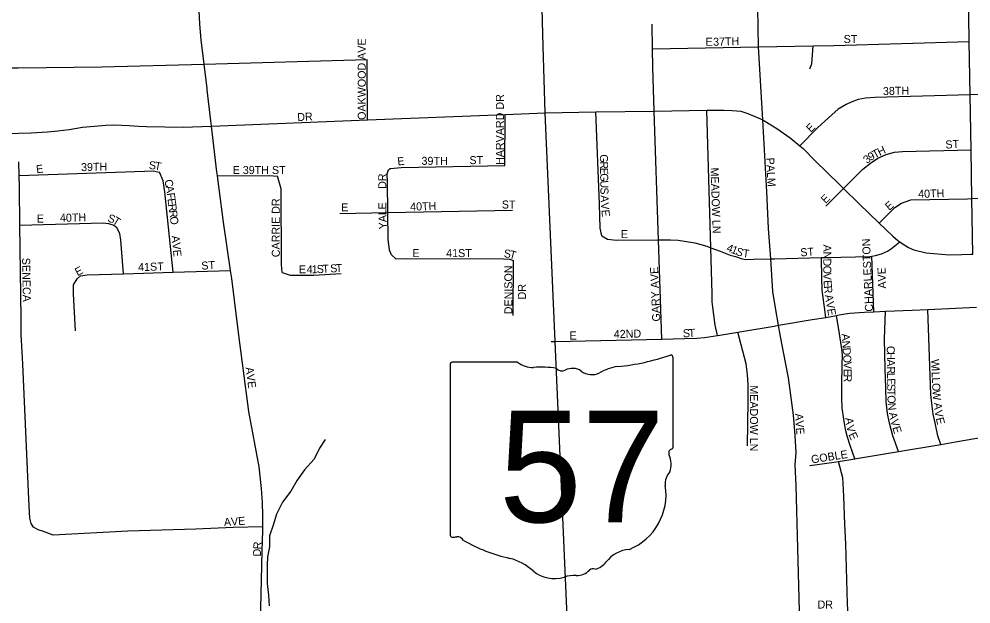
# Model space of a CAD drawing. Extents: x 1857828 to 2277390, y 930619 to 1324581.
# Drawn here: x 2069480 to 2075424, y 1248865 to 1252519 of the extents above; entities that cross this region are included whole.
import ezdxf

# ---------------------------------------------------------------- set-up
doc = ezdxf.new("R2010")
doc.units = 0
for name, color, linetype in [('GM_X_City_Street', 7, 'Continuous'), ('GM_X_City_Street_Text', 7, 'Continuous'), ('GM_X_Minor_River', 7, 'Continuous'), ('GM_X_State_Location', 7, 'Continuous'), ('GM_X_State_Route', 7, 'Continuous'), ('GM_X_State_Shield', 7, 'Continuous')]:
    doc.layers.add(name, color=color, linetype=linetype)

msp = doc.modelspace()

# ---------------------------------------------------------------- linework, layer by layer
at = {"layer": 'GM_X_City_Street'}
for points in [[(2070655.4, 1252076.2), (2070654.4, 1252085.2), (2070636.3, 1252237.5), (2070618.4, 1252388.5), (2070609.2, 1252486.8), (2070604.2, 1252573.2), (2070603.9, 1252602.2), (2070603, 1252681.6), (2070598.8, 1253040.8), (2070597.6, 1253149.3)], [(2074388.7, 1247906.6), (2074354.8, 1248807), (2074354.4, 1248822.5), (2074332.4, 1249605.2), (2074327.3, 1249733.6), (2074331.9, 1249811.8), (2074326.6, 1249916.1), (2074315.5, 1250044.5), (2074300.3, 1250168.9), (2074285, 1250277.3), (2074254, 1250438), (2074228.9, 1250568.5), (2074222.5, 1250605.5), (2074203.8, 1250715), (2074186.4, 1250817.4), (2074181.2, 1250919.7), (2074174.2, 1251021.3), (2074161.1, 1251210.6), (2074155.8, 1251304.9), (2074148.7, 1251439.3), (2074123.9, 1251888.7), (2074098.7, 1252345.5), (2074091.8, 1252709), (2074091.7, 1252712.5)], [(2075423.9, 1251050), (2075435.1, 1251050.4), (2075429.7, 1251396.9), (2075424.9, 1251702.5), (2075419.4, 1252046.5), (2075414.2, 1252379), (2075409, 1252703.5)], [(2073493.8, 1250519.4), (2073473.3, 1251139.1), (2073446.6, 1251944.4), (2073437.6, 1252218.5), (2073435.8, 1252332.6), (2073433.5, 1252487.2)], [(2073435.8, 1252332.6), (2074098.7, 1252345.5), (2074439.7, 1252352.2), (2074568.8, 1252354.7), (2075414.2, 1252379)], [(2074419.1, 1252207.4), (2074431.2, 1252239.6), (2074439.7, 1252352.2)], [(2069419.9, 1252213.2), (2069423.8, 1252213.3), (2069469.5, 1252214.1), (2069475.1, 1252214.3), (2069998.2, 1252219.9), (2070636.3, 1252237.5), (2071653.3, 1252265.5)], [(2071655.6, 1251889.2), (2071653.3, 1252265.5)], [(2070915.8, 1250067.5), (2070880.6, 1250338.3), (2070860.9, 1250478.7), (2070843.2, 1250627.2), (2070808, 1250898), (2070800.9, 1250947.5), (2070757.8, 1251249), (2070729.3, 1251457.6), (2070719.3, 1251538.6), (2070716.1, 1251563.9), (2070682.2, 1251850.4), (2070678.3, 1251882.9), (2070655.4, 1252076.2)], [(2075608.4, 1252052.4), (2075419.4, 1252046.5), (2074823.4, 1252028), (2074765.1, 1252024.4), (2074720.9, 1252016.7), (2074676.6, 1251999), (2074644.4, 1251985.2), (2074596, 1251955.4), (2074555.6, 1251921.6), (2074468.8, 1251842.1), (2074356.4, 1251726.4)], [(2068196.3, 1251771.3), (2069476.4, 1251806.8), (2069555.9, 1251809), (2069658.4, 1251814.9), (2069722.6, 1251820.8), (2069792.9, 1251828.7), (2069877.3, 1251842.6), (2069951.6, 1251850.5), (2070021.8, 1251856.4), (2070068, 1251858.3), (2070120.3, 1251856.2), (2070168.5, 1251854.1), (2070226.7, 1251850), (2070276.9, 1251847.9), (2070505.8, 1251843.4), (2070682.2, 1251850.4), (2071655.6, 1251889.2), (2072515.1, 1251923.3), (2072764.7, 1251933.3)], [(2072513.8, 1251603.5), (2072515.1, 1251923.3)], [(2072764.7, 1251933.3), (2073082.5, 1251938.5), (2073446.6, 1251944.4), (2073775.1, 1251949.8), (2073803.2, 1251950.3), (2073883.6, 1251950.6), (2073933.8, 1251946.9), (2073988.1, 1251943.1), (2074030.4, 1251929.3), (2074123.9, 1251888.7), (2074131.1, 1251885.6), (2074211.7, 1251835.8), (2074294.4, 1251775.9), (2074356.4, 1251726.4), (2074377.1, 1251710), (2074451.8, 1251634.1), (2074601.2, 1251488.2), (2074628.7, 1251460.9), (2074726.3, 1251364.3), (2074851.4, 1251244.1), (2074936.2, 1251162.5), (2074968.5, 1251134.5), (2074979.8, 1251126.9), (2075000.8, 1251112.6), (2075035.1, 1251092.7), (2075067.3, 1251076.8), (2075143.7, 1251059), (2075288.5, 1251045.7), (2075367, 1251048.2), (2075423.9, 1251050)], [(2073119, 1251164), (2073109.2, 1251212.2), (2073104.3, 1251364.7), (2073082.5, 1251938.5)], [(2073840.9, 1250541.1), (2073827.6, 1250605.5), (2073818.1, 1250671.7), (2073812.4, 1250719.9), (2073808.6, 1250752), (2073808.9, 1250802.1), (2073800.5, 1251089.8), (2073775.1, 1251949.8)], [(2074517.4, 1251350.4), (2074628.7, 1251460.9), (2074750, 1251581.3), (2074796.4, 1251619.1), (2074842.8, 1251648.8), (2074895.1, 1251672.5), (2074947.4, 1251688.2), (2074997.6, 1251691.9), (2075424.9, 1251702.5)], [(2069493.1, 1250649.3), (2069486.1, 1251232.1), (2069482.2, 1251468.3), (2069481, 1251541.4), (2069479.5, 1251627.8)], [(2071797, 1251584.7), (2071867.3, 1251592.2), (2072513.8, 1251603.5)], [(2069481, 1251541.4), (2070263.3, 1251569.2), (2070317.4, 1251571.1), (2070357.5, 1251563.1)], [(2070442.3, 1250936.8), (2070389.7, 1251438.6), (2070379.6, 1251508.8), (2070357.5, 1251563.1)], [(2070719.3, 1251538.6), (2071043.1, 1251542.5), (2071093.2, 1251536.4)], [(2071805.3, 1251045.2), (2071793.4, 1251075.4), (2071785.9, 1251143.6), (2071783.3, 1251309.8), (2071780.4, 1251500.5), (2071778.7, 1251552.7), (2071786.9, 1251576.7), (2071797, 1251584.7)], [(2071123.7, 1250936), (2071119.7, 1250986.2), (2071117.3, 1251458.1), (2071093.2, 1251536.4)], [(2074851.4, 1251244.1), (2074912.6, 1251305.5), (2074949, 1251341.3), (2074991.3, 1251369.1), (2075049.7, 1251388.7), (2075403, 1251396.2), (2075429.7, 1251396.9), (2075790.5, 1251407.4)], [(2071483.9, 1251304.2), (2071783.3, 1251309.8), (2072562, 1251324.5)], [(2069486.1, 1251232.1), (2070005, 1251246.1), (2070039.1, 1251242), (2070071.2, 1251232), (2070089.2, 1251217.9)], [(2070131.6, 1250927.6), (2070115.3, 1251137.6), (2070109.3, 1251179.7), (2070089.2, 1251217.9)], [(2073119, 1251164), (2073154.9, 1251143.7), (2073211.1, 1251137.3), (2073473.3, 1251139.1), (2073498.2, 1251139.2), (2073548.4, 1251138.9), (2073596.5, 1251138.5), (2073634.6, 1251132.2), (2073700.8, 1251121.7), (2073774.9, 1251099.1), (2073800.5, 1251089.8), (2073859, 1251068.4), (2073921.1, 1251043.9), (2073955.1, 1251035.7), (2073989.2, 1251023.4), (2074017.2, 1251017.2), (2074067.4, 1251018.8), (2074174.2, 1251021.3), (2074197.9, 1251021.9), (2074490.9, 1251028.8), (2074523.2, 1251029.6), (2074792.2, 1251035.6), (2074805.6, 1251037.7), (2074828.4, 1251041.4), (2074866.6, 1251051.1), (2074902.9, 1251068.9), (2074929.1, 1251084.8), (2074979.8, 1251126.9)], [(2071805.3, 1251045.2), (2071833.2, 1251020.9), (2071901.5, 1251022.4), (2072505.7, 1251020.1), (2072543.8, 1251019.8), (2072567.8, 1251009.6)], [(2072565.4, 1250666.7), (2072567.8, 1251009.6)], [(2074519.1, 1250655.3), (2074508.9, 1250718.8), (2074499.4, 1250793.1), (2074495.7, 1250827.2), (2074494.1, 1250897.4), (2074490.9, 1251028.8)], [(2074817.8, 1250689.7), (2074805.6, 1251037.7)], [(2069842.9, 1250896.8), (2069863, 1250914.9), (2069905, 1250920.9), (2070131.6, 1250927.6), (2070442.3, 1250936.8), (2070800.9, 1250947.5)], [(2069833.1, 1250571.5), (2069820.9, 1250802.5), (2069820.9, 1250858.7), (2069842.9, 1250896.8)], [(2071123.7, 1250936), (2071173.8, 1250917.9), (2071320.2, 1250919.8), (2071492.5, 1250929.8)], [(2072802.5, 1250503.5), (2072827.8, 1250504.1), (2073493.8, 1250519.4), (2073636.3, 1250522.6), (2073712.6, 1250526.1), (2073760.8, 1250529.7), (2073840.9, 1250541.1), (2073855.3, 1250543.1), (2073967.9, 1250561.7), (2074006, 1250568.1), (2074194.9, 1250600.8), (2074222.5, 1250605.5), (2074432.1, 1250641.2), (2074519.1, 1250655.3), (2074550.7, 1250660.4), (2074584.7, 1250666.9), (2074600.9, 1250670), (2074639.1, 1250677.8), (2074667.3, 1250681.6), (2074759.6, 1250686.9), (2074817.8, 1250689.7), (2074890, 1250693), (2075056.8, 1250700.8), (2075154.6, 1250705), (2075458.5, 1250718)], [(2071002.9, 1249346.6), (2070818.3, 1249342.1), (2070583.8, 1249332.2), (2070158.8, 1249318.5), (2069693.8, 1249294.7), (2069633.7, 1249316.8), (2069599.6, 1249326.9), (2069569.5, 1249345), (2069555.4, 1249367.1), (2069547.4, 1249401.2), (2069541.3, 1249519.7), (2069504.6, 1250363), (2069496.1, 1250513.6), (2069494.4, 1250543.7), (2069493.1, 1250649.3)], [(2074698.5, 1249771.2), (2074669.4, 1249855.4), (2074653.7, 1249905.7), (2074640, 1249953.9), (2074630.4, 1250020.1), (2074620.9, 1250090.4), (2074617.3, 1250148.6), (2074617.9, 1250228.8), (2074620.8, 1250361.1), (2074621.2, 1250421.3), (2074615.6, 1250471.4), (2074604.1, 1250551.7), (2074584.7, 1250666.9)], [(2074971.2, 1249816.9), (2074936.8, 1249915.7), (2074915.3, 1249994), (2074903.7, 1250054.3), (2074894.2, 1250130.5), (2074892.8, 1250214.8), (2074889.6, 1250333.1), (2074884.9, 1250521.6), (2074890, 1250693)], [(2075235.9, 1249861.3), (2075217.9, 1249915.6), (2075200.4, 1249996), (2075188.7, 1250050.2), (2075181.1, 1250100.4), (2075173.5, 1250172.6), (2075154.6, 1250705)], [(2074029, 1249852.1), (2074033.1, 1250132.7), (2074033.7, 1250233), (2074028.2, 1250299.2), (2074020.7, 1250365.4), (2073967.9, 1250561.7)], [(2070956.1, 1247519.5), (2070992.6, 1248922.8), (2070998.6, 1249196), (2071002.7, 1249324.6), (2071002.9, 1249346.6), (2071003.4, 1249417), (2071000.2, 1249499.3), (2070994.9, 1249585.6), (2070978.9, 1249721.9), (2070915.8, 1250067.5)], [(2074417.6, 1249728.9), (2074570.3, 1249749.9), (2074597.3, 1249754.4), (2074698.5, 1249771.2), (2074709, 1249773), (2074971.2, 1249816.9), (2075235.9, 1249861.3), (2075328, 1249876.8), (2075508.7, 1249909.5), (2075774.2, 1249957.7), (2075814.1, 1249964.8), (2075872.7, 1249975.1), (2075947.1, 1249988.6), (2076009.4, 1249996.2), (2076053.7, 1249998.1), (2076089.7, 1249999.6), (2076206.1, 1249998.7), (2076210.3, 1249998.6), (2076276.4, 1249996.2), (2076354.5, 1249991.2), (2076382.7, 1249989.4), (2076438.8, 1249979), (2076480.9, 1249968.7), (2076604.2, 1249904.8)], [(2074686.1, 1247909.5), (2074655.5, 1248830), (2074654.3, 1248865), (2074643, 1249240.1), (2074637.8, 1249362.4), (2074631, 1249536.9), (2074625.6, 1249619.2), (2074623.8, 1249653.2), (2074597.3, 1249754.4)]]:
    msp.add_lwpolyline(points, dxfattribs=at)
at = {"layer": 'GM_X_Minor_River'}
msp.add_lwpolyline([(2071392.1, 1249892.1), (2071356.4, 1249837.6), (2071322.9, 1249769), (2071263.2, 1249702.3), (2071217.6, 1249637.7), (2071178, 1249569.1), (2071126.4, 1249500.4), (2071088.9, 1249425.8), (2071067.4, 1249357.3), (2071043.9, 1249290.9), (2071044.5, 1249222.5), (2071031, 1249158.1), (2071029.4, 1249107.9), (2071030.4, 1248993.4), (2071037, 1248919.1), (2071041.6, 1248852.8)], dxfattribs=at)
at = {"layer": 'GM_X_State_Route'}
for points in [[(2072753.7, 1252350), (2072745.4, 1252662.6)], [(2072963.5, 1247432.7), (2072903.7, 1248786.1), (2072827.8, 1250504.1), (2072764.7, 1251933.3), (2072753.7, 1252350)]]:
    msp.add_lwpolyline(points, dxfattribs=at)
at = {"layer": 'GM_X_State_Shield'}
for p, q in [((2072172.1, 1250357.5), (2072172.1, 1249300.9)), ((2072593.5, 1250375.7), (2072185.8, 1250375.7)), ((2073564.3, 1249849.1), (2073564.3, 1250401.9)), ((2073564.1, 1249849.3), (2073564.3, 1249849.1))]:
    msp.add_line(p, q, dxfattribs=at)
for centre, radius, start, end in [((2073068.4, 1251816.2), 1476.4, 275.84447, 288.90645), ((2073548.8, 1250404.2), 15.5, 351.86209, 97.738), ((2072188.1, 1250359.7), 16.1, 98.1301, 188.1301), ((2072690.6, 1250498.3), 156.4, 231.61951, 271.11188), ((2072742.5, 1249782.5), 561.6, 80.48669, 94.98827), ((2072870, 1250365.2), 45.1, 219.79206, 297.10237), ((2072936.2, 1250243.1), 93.8, 54.46668, 119.14113), ((2073057.3, 1250410.6), 112.9, 233.85621, 294.82819), ((2073256.7, 1250052.9), 297, 97.34618, 120.76885), ((2073560.7, 1249808.5), 24, 107.94398, 210.33697), ((2073547.7, 1249847), 16.6, 289.60381, 7.73413), ((2073408.1, 1249738.7), 144, 340.03296, 23.64957), ((2073619.8, 1249617.8), 104.8, 136.8065, 186.92959), ((2073151.1, 1249547.5), 369.3, 292.30889, 8.98584), ((2072188.2, 1249298.5), 16.3, 171.95839, 258.30661), ((2072190.7, 1249406.7), 124.2, 267.33899, 280.60386), ((2072216.1, 1249239.9), 44.8, 29.74838, 93.27175), ((2072781.4, 1250189.2), 1066.1, 240.41292, 257.1985), ((2073306.8, 1249004.2), 202.2, 94.40312, 142.57675), ((2072463.5, 1248826.2), 333.6, 47.18416, 75.83597), ((2073050.5, 1249198.5), 119.3, 282.87319, 323.27711), ((2072824.3, 1249234.7), 211.7, 230.70037, 286.29184), ((2072962.1, 1249155.5), 112.8, 268.77702, 315.54927), ((2073064.1, 1249053.2), 31.8, 65.75173, 132.64842), ((2072946.6, 1248869.3), 173.9, 85.69512, 111.20995)]:
    msp.add_arc(centre, radius, start, end, dxfattribs=at)

# ---------------------------------------------------------------- texts
at = {"layer": 'GM_X_City_Street_Text'}
for s, rotation, p in [('OAKWOOD AVE', 90, (2071645.3, 1251889.1)), ('E', 0.00001, (2073766.7, 1252351.7)), ('37TH', 1.78906, (2073814.8, 1252351.7)), ('ST', 0.00001, (2074629.1, 1252369.3)), ('38TH', 1.36318, (2074875.3, 1252043.7)), ('HARVARD DR', 90, (2072507.7, 1251607.5)), ('DR', 3.01158, (2071218.6, 1251880.9)), ('E', 44.97813, (2074424.5, 1251807.7)), ('H', 25.52911, (2074854.5, 1251663)), ('ST', 3.57463, (2075266.5, 1251709.3)), ('ST', 0.00001, (2072292.7, 1251612.5)), ('G', 270.83032, (2073107.3, 1251673.6)), ('3', 38.47456, (2074775.3, 1251613.2)), ('9', 30.08564, (2074797.8, 1251631.2)), ('T', 28.48397, (2074824.2, 1251646.5)), ('E', 7.11829, (2069589.9, 1251555.2)), ('39TH', 1.36318, (2069868.1, 1251568.5)), ('S', 356.17321, (2070289.8, 1251581.7)), ('T', 348.94729, (2070323.3, 1251579.6)), ('E 39TH ST', 0.00001, (2070814.3, 1251550.9)), ('E', 6.55461, (2071845.4, 1251603.8)), ('39TH', 0.00001, (2071993.5, 1251608.1)), ('R', 270.84902, (2073108, 1251629.6)), ('PALM', 272.93396, (2074145.7, 1251651.9)), ('DR', 90, (2071773.5, 1251457.9)), ('E', 270.84736, (2073108.5, 1251590)), ('G', 270.83032, (2073109.1, 1251554.8)), ('MEADOW LN', 271.99683, (2073798.1, 1251590.2)), ('C', 280.54807, (2070387.9, 1251512.4)), ('U', 270.84864, (2073109.7, 1251510.8)), ('A', 279.54854, (2070395.2, 1251473.7)), ('F', 277.61993, (2070402.4, 1251430.7)), ('S', 270.84736, (2073110.4, 1251466.8)), ('E', 45.0182, (2074516.9, 1251363.3)), ('40TH', 1.78906, (2075095.2, 1251401.3)), ('E', 277.2606, (2070407, 1251395.9)), ('CARRIE DR', 90, (2071108.5, 1251031.1)), ('E', 0.00001, (2071491.9, 1251317.7)), ('E', 90.2731, (2071773.7, 1251329.3)), ('40TH', 1.36318, (2071922.9, 1251322.1)), ('ST', 0.00001, (2072495.1, 1251335.3)), ('A', 271.28879, (2073111.1, 1251418)), ('V', 275.04031, (2073112.3, 1251370.4)), ('E', 39.78765, (2074913.5, 1251319.9)), ('40TH', 1.36318, (2069736.1, 1251251.7)), ('R', 277.2716, (2070411.5, 1251361)), ('R', 277.28168, (2070416.5, 1251321.8)), ('L', 90.87469, (2071774.2, 1251294.3)), ('E', 276.33419, (2073116.2, 1251325.4)), ('E', 0.00001, (2069591.1, 1251247.3)), ('S', 340.44175, (2070028.8, 1251255.9)), ('T', 328.5536, (2070059.5, 1251245.3)), ('O', 277.27686, (2070421.5, 1251282.5)), ('A', 92.40414, (2071776.1, 1251250.7)), ('Y', 92.44781, (2071777.9, 1251206.7)), ('E', 0.00001, (2073238.7, 1251150.5)), ('AVE', 275.90306, (2070432.1, 1251164)), ('CHARLESTON', 92.4907, (2074813.3, 1250691.9)), ('E', 0.00001, (2071936.3, 1251031.7)), ('41ST', 0.00001, (2072147.5, 1251031.7)), ('S', 352.10562, (2072504.6, 1251031.7)), ('T', 345.36074, (2072537.9, 1251027.1)), ('4', 338.78991, (2073893.5, 1251070.6)), ('1', 338.78991, (2073922.2, 1251059.4)), ('S', 338.84885, (2073951, 1251048.3)), ('T', 352.19467, (2073996.1, 1251032.4)), ('ST', 3.57463, (2074360.1, 1251036.1)), ('A', 270.02186, (2074502.1, 1251110.3)), ('SENECA', 271.06032, (2069499.3, 1251026.8)), ('ST', 3.57463, (2070620.1, 1250952.5)), ('N', 270.02697, (2074502.1, 1251066.2)), ('D', 270.02186, (2074502.2, 1251022.2)), ('E', 27.73818, (2069845.3, 1250912.2)), ('41ST', 1.90818, (2070224.4, 1250943.7)), ('E', 0.05464, (2071227.9, 1250930.5)), ('4', 0.22131, (2071276.5, 1250930.5)), ('1', 1.47396, (2071308.5, 1250930.7)), ('S', 2.7665, (2071340.5, 1250931.5)), ('T', 2.82943, (2071375.7, 1250933.2)), ('S', 2.78738, (2071424.1, 1250935.6)), ('T', 2.80363, (2071459.3, 1250937.3)), ('DENISON', 90, (2072560.5, 1250674.7)), ('GARY AVE', 92.41822, (2073484.5, 1250630.3)), ('O', 270.02186, (2074502.2, 1250978.2)), ('AVE', 91.98143, (2074894.9, 1250835.7)), ('V', 271.42369, (2074502.2, 1250932.9)), ('DR', 90, (2072645.6, 1250767.1)), ('E', 274.40615, (2074503.4, 1250886)), ('R', 274.95852, (2074506.2, 1250850.4)), ('A', 278.92605, (2074511.6, 1250794.1)), ('V', 279.7739, (2074518.6, 1250749.9)), ('E', 279.79526, (2074526, 1250706.5)), ('E', 0.00001, (2072917.5, 1250516.9)), ('42ND', 1.30116, (2073194.5, 1250525.7)), ('S', 2.62365, (2073626.5, 1250530.1)), ('T', 3.317, (2073662.3, 1250531.8)), ('A', 273.95797, (2074616.5, 1250552.1)), ('N', 273.95797, (2074619.5, 1250508.2)), ('C', 270.8254, (2074898.1, 1250476.5)), ('D', 273.95797, (2074622.6, 1250464.3)), ('O', 273.84897, (2074625.6, 1250420.4)), ('H', 270.81541, (2074898.7, 1250436.9)), ('V', 271.46489, (2074628.5, 1250377.1)), ('A', 270.81541, (2074899.3, 1250392.9)), ('W', 272.42236, (2075175.3, 1250393.4)), ('AVE', 277.84924, (2070894, 1250341.6)), ('E', 270.08194, (2074629.7, 1250333.4)), ('R', 270, (2074629.7, 1250298.2)), ('R', 270.8251, (2074900, 1250348.9)), ('L', 270.82003, (2074900.5, 1250309.3)), ('I', 272.40414, (2075177.7, 1250336.3)), ('L', 272.39039, (2075178.6, 1250314.4)), ('S', 270.8232, (2074901.5, 1250238.9)), ('E', 270.81155, (2074901, 1250274.2)), ('L', 272.42838, (2075180.1, 1250279.1)), ('O', 272.40414, (2075181.6, 1250244)), ('MEADOW LN', 270, (2074044.5, 1250230.3)), ('T', 270.82003, (2074902.1, 1250203.8)), ('W', 274.65086, (2075183.6, 1250197.9)), ('O', 271.67225, (2074902.6, 1250167.8)), ('N', 276.39044, (2074904.2, 1250119.3)), ('A', 273.84897, (2075192.9, 1250120.8)), ('A', 281.30635, (2074911.5, 1250057.9)), ('V', 278.85551, (2075196.4, 1250072.1)), ('A', 273.49998, (2074326.1, 1250053.5)), ('V', 274.21242, (2074328.9, 1250008.9)), ('A', 276.55022, (2074638.6, 1250026.4)), ('V', 284.58887, (2074920.9, 1250011.7)), ('E', 284.03806, (2075204.1, 1250023.8)), ('E', 274.2435, (2074332.1, 1249965)), ('V', 283.69035, (2074644.8, 1249976)), ('E', 294.05135, (2074658.4, 1249923.9)), ('E', 287.45596, (2074932.7, 1249966.5)), ('GOBLE', 8.6483, (2074429.7, 1249742.4)), ('AVE', 3.95812, (2070760.9, 1249350.8)), ('R', 85.47835, (2070991.5, 1249204)), ('D', 88.4477, (2070990.3, 1249160.7)), ('DR', 0.00001, (2074466.3, 1248836.1))]:
    msp.add_text(s, height=50, rotation=rotation, dxfattribs=at).set_placement(p)
at = {"layer": 'GM_X_State_Location'}
for s in ['s', 'r']:
    msp.add_text(s, height=1, dxfattribs=at).set_placement((2072852.5, 1249758.9))
msp.add_text('57', height=1, rotation=0.00001, dxfattribs=at).set_placement((2072600.7, 1249686.2))
at = {"layer": 'GM_X_State_Shield'}
msp.add_text('57', height=696.1, dxfattribs=at).set_placement((2072476.9, 1249375.4))

doc.saveas('drawing.dxf')
